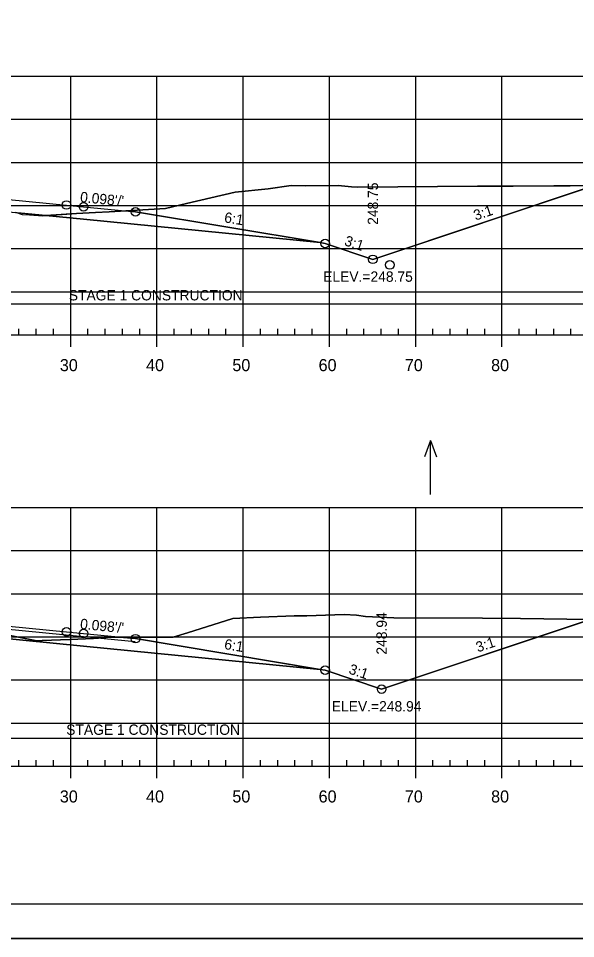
# Model space of a CAD drawing. Extents: x 1365647 to 1367999, y 387113 to 400173.
# Drawn here: x 1365918 to 1365982.6, y 391852.8 to 391959.5 of the extents above; entities that cross this region are included whole.
import ezdxf

# ---------------------------------------------------------------- set-up
doc = ezdxf.new("R2010")
doc.units = 0
for name, color, linetype in [('R_Alt Surface', 7, 'Continuous'), ('R_Axis', 7, 'Continuous'), ('R_Axis Annot', 7, 'Continuous'), ('R_Border', 7, 'Continuous'), ('R_Border Notes', 7, 'Continuous'), ('R_Contours', 7, 'Continuous'), ('R_Exist Surface', 7, 'Continuous'), ('R_Fin Surface', 7, 'Continuous'), ('R_Fin Surface Annot', 7, 'Continuous'), ('R_Grid', 7, 'Continuous'), ('R_No Plot', 7, 'Continuous'), ('R_Proposed Const Limits', 7, 'Continuous'), ('R_Water', 7, 'Continuous'), ('R_Water Annot', 7, 'Continuous')]:
    doc.layers.add(name, color=color, linetype=linetype)

msp = doc.modelspace()

# ---------------------------------------------------------------- linework, layer by layer
at = {"layer": 'R_Alt Surface'}
for points in [[(1365841.78, 391941.96), (1365862.59, 391942.38), (1365882.36, 391940.45), (1365882.36, 391941.74), (1365894.09, 391940.59), (1365906.2, 391939.4), (1365906.2, 391938.11), (1365925.59, 391936.21), (1365953.01, 391933.51)], [(1365841.78, 391892.48), (1365862.59, 391892.9), (1365881.55, 391891.05), (1365881.55, 391892.34), (1365894.09, 391891.11), (1365905.19, 391890.02), (1365905.19, 391888.73), (1365925.59, 391886.73), (1365953.01, 391884.03)]]:
    msp.add_lwpolyline(points, dxfattribs=at)
at = {"layer": 'R_Axis'}
for p, q in [((1365749.09, 391922.81), (1366039.09, 391922.81)), ((1365918.09, 391922.81), (1365918.09, 391923.51)), ((1365920.09, 391922.81), (1365920.09, 391923.51)), ((1365922.09, 391922.81), (1365922.09, 391923.51)), ((1365924.09, 391921.41), (1365924.09, 391922.81)), ((1365926.09, 391922.81), (1365926.09, 391923.51)), ((1365928.09, 391922.81), (1365928.09, 391923.51)), ((1365930.09, 391922.81), (1365930.09, 391923.51)), ((1365932.09, 391922.81), (1365932.09, 391923.51)), ((1365934.09, 391921.41), (1365934.09, 391922.81)), ((1365936.09, 391922.81), (1365936.09, 391923.51)), ((1365938.09, 391922.81), (1365938.09, 391923.51)), ((1365940.09, 391922.81), (1365940.09, 391923.51)), ((1365942.09, 391922.81), (1365942.09, 391923.51)), ((1365944.09, 391921.41), (1365944.09, 391922.81)), ((1365946.09, 391922.81), (1365946.09, 391923.51)), ((1365948.09, 391922.81), (1365948.09, 391923.51)), ((1365950.09, 391922.81), (1365950.09, 391923.51)), ((1365952.09, 391922.81), (1365952.09, 391923.51)), ((1365954.09, 391921.41), (1365954.09, 391922.81)), ((1365956.09, 391922.81), (1365956.09, 391923.51)), ((1365958.09, 391922.81), (1365958.09, 391923.51)), ((1365960.09, 391922.81), (1365960.09, 391923.51)), ((1365962.09, 391922.81), (1365962.09, 391923.51)), ((1365964.09, 391921.41), (1365964.09, 391922.81)), ((1365966.09, 391922.81), (1365966.09, 391923.51)), ((1365968.09, 391922.81), (1365968.09, 391923.51)), ((1365970.09, 391922.81), (1365970.09, 391923.51)), ((1365972.09, 391922.81), (1365972.09, 391923.51)), ((1365974.09, 391921.41), (1365974.09, 391922.81)), ((1365976.09, 391922.81), (1365976.09, 391923.51)), ((1365978.09, 391922.81), (1365978.09, 391923.51)), ((1365980.09, 391922.81), (1365980.09, 391923.51)), ((1365982.09, 391922.81), (1365982.09, 391923.51)), ((1365918.09, 391872.81), (1365918.09, 391873.51)), ((1365920.09, 391872.81), (1365920.09, 391873.51)), ((1365922.09, 391872.81), (1365922.09, 391873.51)), ((1365926.09, 391872.81), (1365926.09, 391873.51)), ((1365928.09, 391872.81), (1365928.09, 391873.51)), ((1365930.09, 391872.81), (1365930.09, 391873.51)), ((1365932.09, 391872.81), (1365932.09, 391873.51)), ((1365936.09, 391872.81), (1365936.09, 391873.51)), ((1365938.09, 391872.81), (1365938.09, 391873.51)), ((1365940.09, 391872.81), (1365940.09, 391873.51)), ((1365942.09, 391872.81), (1365942.09, 391873.51)), ((1365946.09, 391872.81), (1365946.09, 391873.51)), ((1365948.09, 391872.81), (1365948.09, 391873.51)), ((1365950.09, 391872.81), (1365950.09, 391873.51)), ((1365952.09, 391872.81), (1365952.09, 391873.51)), ((1365956.09, 391872.81), (1365956.09, 391873.51)), ((1365958.09, 391872.81), (1365958.09, 391873.51)), ((1365960.09, 391872.81), (1365960.09, 391873.51)), ((1365962.09, 391872.81), (1365962.09, 391873.51)), ((1365966.09, 391872.81), (1365966.09, 391873.51)), ((1365968.09, 391872.81), (1365968.09, 391873.51)), ((1365970.09, 391872.81), (1365970.09, 391873.51)), ((1365972.09, 391872.81), (1365972.09, 391873.51)), ((1365976.09, 391872.81), (1365976.09, 391873.51)), ((1365978.09, 391872.81), (1365978.09, 391873.51)), ((1365980.09, 391872.81), (1365980.09, 391873.51)), ((1365982.09, 391872.81), (1365982.09, 391873.51)), ((1365749.09, 391872.81), (1366039.09, 391872.81)), ((1365924.09, 391871.41), (1365924.09, 391872.81)), ((1365934.09, 391871.41), (1365934.09, 391872.81)), ((1365944.09, 391871.41), (1365944.09, 391872.81)), ((1365954.09, 391871.41), (1365954.09, 391872.81)), ((1365964.09, 391871.41), (1365964.09, 391872.81)), ((1365974.09, 391871.41), (1365974.09, 391872.81))]:
    msp.add_line(p, q, dxfattribs=at)
at = {"layer": 'R_Border'}
msp.add_line((1366052.27, 391856.81), (1365736.09, 391856.81), dxfattribs=at)
at = {"layer": 'R_Contours'}
for p, q in [((1365984.79, 391940.13), (1365975.39, 391940.07)), ((1365921.19, 391936.64), (1365925.59, 391936.21)), ((1365930.47, 391937.19), (1365931.59, 391937.08)), ((1365931.59, 391937.08), (1365930.47, 391937.19)), ((1365953.01, 391933.51), (1365931.59, 391937.08)), ((1365925.59, 391936.21), (1365953.01, 391933.51)), ((1365984.33, 391889.83), (1365976.23, 391889.92)), ((1365930.22, 391887.74), (1365931.59, 391887.6)), ((1365931.59, 391887.6), (1365930.22, 391887.74)), ((1365953.01, 391884.03), (1365931.59, 391887.6))]:
    msp.add_line(p, q, dxfattribs=at)
for points in [[(1365921.19, 391936.64), (1365924.77, 391936.87), (1365926.95, 391937.02), (1365928.53, 391937.08), (1365935.08, 391937.46), (1365937.52, 391938.03), (1365943.14, 391939.36), (1365946.97, 391939.74), (1365949.64, 391940.12), (1365951.36, 391940.11), (1365955.08, 391940.14), (1365956.63, 391939.99), (1365957.39, 391939.95), (1365971.24, 391940.06), (1365975.39, 391940.07), (1365984.79, 391940.13), (1365959.13, 391931.57), (1365953.59, 391933.42), (1365953.01, 391933.51), (1365925.59, 391936.21)], [(1365917.96, 391936.96), (1365918.45, 391936.78), (1365919.32, 391936.73), (1365920.86, 391936.62), (1365921.19, 391936.64)]]:
    msp.add_lwpolyline(points, close=True, dxfattribs=at)
for points in [[(1365975.39, 391940.07), (1365971.24, 391940.06), (1365957.39, 391939.95), (1365956.63, 391939.99), (1365955.08, 391940.14), (1365951.36, 391940.11), (1365949.64, 391940.12), (1365946.97, 391939.74), (1365943.14, 391939.36), (1365937.52, 391938.03), (1365935.08, 391937.46), (1365930.47, 391937.19)], [(1365931.59, 391937.08), (1365953.01, 391933.51), (1365953.59, 391933.42), (1365959.13, 391931.57), (1365984.79, 391940.13)], [(1365930.47, 391937.19), (1365928.53, 391937.08), (1365926.95, 391937.02), (1365924.77, 391936.87), (1365921.19, 391936.64)], [(1365917.28, 391887.92), (1365920.15, 391887.36), (1365920.78, 391887.4), (1365923.98, 391887.49), (1365926.72, 391887.63), (1365927.91, 391887.7), (1365928.18, 391887.72), (1365933.21, 391887.77), (1365935.95, 391887.78), (1365937.65, 391888.26), (1365942.88, 391889.93), (1365946.09, 391890.11), (1365949.99, 391890.23), (1365951.47, 391890.23), (1365955.8, 391890.4), (1365957.23, 391890.34), (1365958.26, 391890.17), (1365961.57, 391890.03), (1365971.83, 391889.99), (1365976.23, 391889.92), (1365984.33, 391889.83), (1365960.13, 391881.76), (1365953.59, 391883.94), (1365953.01, 391884.03), (1365925.59, 391886.73), (1365905.19, 391888.73)], [(1365930.22, 391887.74), (1365928.18, 391887.72), (1365927.91, 391887.7), (1365926.72, 391887.63), (1365923.98, 391887.49), (1365920.78, 391887.4), (1365920.15, 391887.36), (1365917.28, 391887.92), (1365915.06, 391888.62), (1365913.62, 391888.89), (1365912.41, 391889.06), (1365911.66, 391889.13), (1365911.08, 391889.16), (1365910.77, 391889.24), (1365909.68, 391889.38), (1365908.6, 391889.51), (1365905.19, 391889.93)], [(1365976.23, 391889.92), (1365971.83, 391889.99), (1365961.57, 391890.03), (1365958.26, 391890.17), (1365957.23, 391890.34), (1365955.8, 391890.4), (1365951.47, 391890.23), (1365949.99, 391890.23), (1365946.09, 391890.11), (1365942.88, 391889.93), (1365937.65, 391888.26), (1365935.95, 391887.78), (1365933.21, 391887.77), (1365930.22, 391887.74)], [(1365931.59, 391887.6), (1365953.01, 391884.03), (1365953.59, 391883.94), (1365960.13, 391881.76), (1365984.33, 391889.83)], [(1365905.19, 391888.73), (1365925.59, 391886.73), (1365953.01, 391884.03)]]:
    msp.add_lwpolyline(points, dxfattribs=at)
at = {"layer": 'R_Exist Surface'}
for points in [[(1365917.68, 391937.05), (1365918.45, 391936.78), (1365919.32, 391936.73), (1365920.86, 391936.62), (1365924.77, 391936.87), (1365926.95, 391937.02), (1365928.53, 391937.08), (1365935.08, 391937.46), (1365937.52, 391938.03), (1365943.14, 391939.36), (1365946.97, 391939.74), (1365949.64, 391940.12), (1365951.36, 391940.11), (1365955.08, 391940.14), (1365956.63, 391939.99), (1365957.39, 391939.95), (1365971.24, 391940.06), (1365975.39, 391940.07), (1365988.61, 391940.15)], [(1365917.28, 391887.92), (1365920.15, 391887.36), (1365920.78, 391887.4), (1365923.98, 391887.49), (1365926.72, 391887.63), (1365927.91, 391887.7), (1365928.18, 391887.72), (1365933.21, 391887.77), (1365935.95, 391887.78), (1365937.65, 391888.26), (1365942.88, 391889.93), (1365946.09, 391890.11), (1365949.99, 391890.23), (1365951.47, 391890.23), (1365955.8, 391890.4), (1365957.23, 391890.34), (1365958.26, 391890.17), (1365961.57, 391890.03), (1365971.83, 391889.99), (1365976.23, 391889.92), (1365987.95, 391889.78)]]:
    msp.add_lwpolyline(points, dxfattribs=at)
at = {"layer": 'R_Fin Surface'}
for points in [[(1365817.32, 391941.2), (1365826.62, 391938.11), (1365834.59, 391940.77), (1365841.78, 391941.96), (1365856.59, 391944.43), (1365862.59, 391943.84), (1365864.59, 391943.65), (1365894.09, 391940.76), (1365923.59, 391937.87), (1365925.59, 391937.67), (1365931.59, 391937.08), (1365953.01, 391933.51), (1365953.59, 391933.42), (1365959.13, 391931.57), (1365984.79, 391940.13)], [(1365856.59, 391944.43), (1365862.59, 391943.84), (1365864.59, 391943.65), (1365894.09, 391940.76), (1365923.59, 391937.87), (1365925.59, 391937.67), (1365931.59, 391937.08)], [(1365819.79, 391891.15), (1365826.99, 391888.75), (1365834.59, 391891.29), (1365841.78, 391892.48), (1365856.59, 391894.95), (1365862.59, 391894.37), (1365864.59, 391894.17), (1365894.09, 391891.28), (1365923.59, 391888.39), (1365925.59, 391888.19), (1365931.59, 391887.6), (1365953.01, 391884.03), (1365953.59, 391883.94), (1365960.13, 391881.76), (1365984.33, 391889.83)], [(1365856.59, 391894.95), (1365862.59, 391894.37), (1365864.59, 391894.17), (1365894.09, 391891.28), (1365923.59, 391888.39), (1365925.59, 391888.19), (1365931.59, 391887.6)]]:
    msp.add_lwpolyline(points, dxfattribs=at)
at = {"layer": 'R_Grid'}
for p, q in [((1365749.09, 391952.81), (1366039.09, 391952.81)), ((1365924.09, 391922.81), (1365924.09, 391952.81)), ((1365934.09, 391922.81), (1365934.09, 391952.81)), ((1365944.09, 391922.81), (1365944.09, 391952.81)), ((1365954.09, 391922.81), (1365954.09, 391952.81)), ((1365964.09, 391922.81), (1365964.09, 391952.81)), ((1365974.09, 391922.81), (1365974.09, 391952.81)), ((1365749.09, 391947.81), (1366039.09, 391947.81)), ((1365749.09, 391942.81), (1366039.09, 391942.81)), ((1365749.09, 391937.81), (1366039.09, 391937.81)), ((1365749.09, 391932.81), (1366039.09, 391932.81)), ((1365749.09, 391927.81), (1366039.09, 391927.81)), ((1365749.09, 391922.81), (1366039.09, 391922.81)), ((1365749.09, 391902.81), (1366039.09, 391902.81)), ((1365924.09, 391872.81), (1365924.09, 391902.81)), ((1365934.09, 391872.81), (1365934.09, 391902.81)), ((1365944.09, 391872.81), (1365944.09, 391902.81)), ((1365954.09, 391872.81), (1365954.09, 391902.81)), ((1365964.09, 391872.81), (1365964.09, 391902.81)), ((1365974.09, 391872.81), (1365974.09, 391902.81)), ((1365749.09, 391897.81), (1366039.09, 391897.81)), ((1365749.09, 391892.81), (1366039.09, 391892.81)), ((1365749.09, 391887.81), (1366039.09, 391887.81)), ((1365749.09, 391882.81), (1366039.09, 391882.81)), ((1365749.09, 391877.81), (1366039.09, 391877.81)), ((1365749.09, 391872.81), (1366039.09, 391872.81))]:
    msp.add_line(p, q, dxfattribs=at)
at = {"layer": 'R_No Plot'}
msp.add_line((1365723.69, 391852.84), (1366057.03, 391852.84), dxfattribs=at)
msp.add_lwpolyline([(1365723.69, 392066.17), (1366057.03, 392066.17), (1366057.03, 391852.83), (1365723.69, 391852.83)], close=True, dxfattribs=at)
msp.add_lwpolyline([(1365856.56, 391894.62), (1365862.56, 391894.03), (1365864.56, 391893.84), (1365894.06, 391890.95), (1365923.56, 391888.06), (1365925.56, 391887.86), (1365931.56, 391887.27)], dxfattribs=at)
for centre in [(1365923.59, 391937.87), (1365923.59, 391937.87), (1365923.59, 391937.87), (1365923.59, 391937.87), (1365923.59, 391937.87), (1365925.59, 391937.67), (1365925.59, 391937.67), (1365925.59, 391937.67), (1365925.59, 391937.67), (1365925.59, 391937.67), (1365931.59, 391937.08), (1365931.59, 391937.08), (1365931.59, 391937.08), (1365931.59, 391937.08), (1365931.59, 391937.08), (1365953.59, 391933.42), (1365953.59, 391933.42), (1365953.59, 391933.42), (1365953.59, 391933.42), (1365953.59, 391933.42), (1365959.13, 391931.57), (1365959.13, 391931.57), (1365961.09, 391930.92), (1365961.09, 391930.92), (1365923.59, 391888.39), (1365923.59, 391888.39), (1365923.59, 391888.39), (1365923.59, 391888.39), (1365923.59, 391888.39), (1365925.59, 391888.19), (1365925.59, 391888.19), (1365925.59, 391888.19), (1365925.59, 391888.19), (1365925.59, 391888.19), (1365931.59, 391887.6), (1365931.59, 391887.6), (1365931.59, 391887.6), (1365931.59, 391887.6), (1365931.59, 391887.6), (1365953.59, 391883.94), (1365953.59, 391883.94), (1365953.59, 391883.94), (1365953.59, 391883.94), (1365953.59, 391883.94), (1365960.14, 391881.75), (1365960.14, 391881.75)]:
    msp.add_circle(centre, 0.5, dxfattribs=at)
at = {"layer": 'R_Proposed Const Limits'}
for points in [[(1365959.13, 391931.57), (1365984.81, 391940.13)], [(1365960.14, 391881.75), (1365984.35, 391889.82)]]:
    msp.add_lwpolyline(points, dxfattribs=at)
at = {"layer": 'R_Water'}
for p, q in [((1365882.36, 391926.42), (1365984.79, 391926.42)), ((1365881.55, 391876.05), (1365984.35, 391876.05))]:
    msp.add_line(p, q, dxfattribs=at)
at = {"layer": 'R_Water Annot'}
for p, q in [((1365965.8, 391910.59), (1365965.1, 391908.66)), ((1365965.8, 391904.3), (1365965.8, 391910.59)), ((1365965.8, 391910.59), (1365966.5, 391908.66))]:
    msp.add_line(p, q, dxfattribs=at)

# ---------------------------------------------------------------- texts
at = {"layer": 'R_Axis Annot'}
for s, p in [('30', (1365922.83, 391918.61)), ('40', (1365932.83, 391918.61)), ('50', (1365942.83, 391918.61)), ('60', (1365952.83, 391918.61)), ('70', (1365962.83, 391918.61)), ('80', (1365972.83, 391918.61)), ('30', (1365922.83, 391868.61)), ('40', (1365932.83, 391868.61)), ('50', (1365942.83, 391868.61)), ('60', (1365952.83, 391868.61)), ('70', (1365962.83, 391868.61)), ('80', (1365972.83, 391868.61))]:
    msp.add_text(s, height=1.4, dxfattribs=at).set_placement(p)
at = {"layer": 'R_Border Notes'}
for s, p in [('ELEV.=248.75', (1365953.36, 391928.97)), ('ELEV.=248.94', (1365954.36, 391879.16))]:
    msp.add_text(s, height=1.2, dxfattribs=at).set_placement(p)
at = {"layer": 'R_Fin Surface Annot'}
for s, rotation, p in [('248.75', 90, (1365959.73, 391935.57)), ("0.098'/'", 354.4029, (1365925.14, 391938.22)), ('3:1', 18.4349, (1365971.03, 391936.06)), ('6:1', 350.5377, (1365941.83, 391935.88)), ('3:1', 341.5651, (1365955.73, 391933.23)), ('248.94', 90, (1365960.74, 391885.75)), ("0.098'/'", 354.4029, (1365925.14, 391888.74)), ('6:1', 350.5377, (1365941.83, 391886.41)), ('3:1', 18.4349, (1365971.3, 391886)), ('3:1', 341.5651, (1365956.24, 391883.58))]:
    msp.add_text(s, height=1.2, rotation=rotation, dxfattribs=at).set_placement(p)
at = {"layer": 'R_Water'}
for p in [(1365923.87, 391926.81), (1365923.57, 391876.45)]:
    msp.add_text('STAGE 1 CONSTRUCTION', height=1.2, dxfattribs=at).set_placement(p)

doc.saveas('drawing.dxf')
